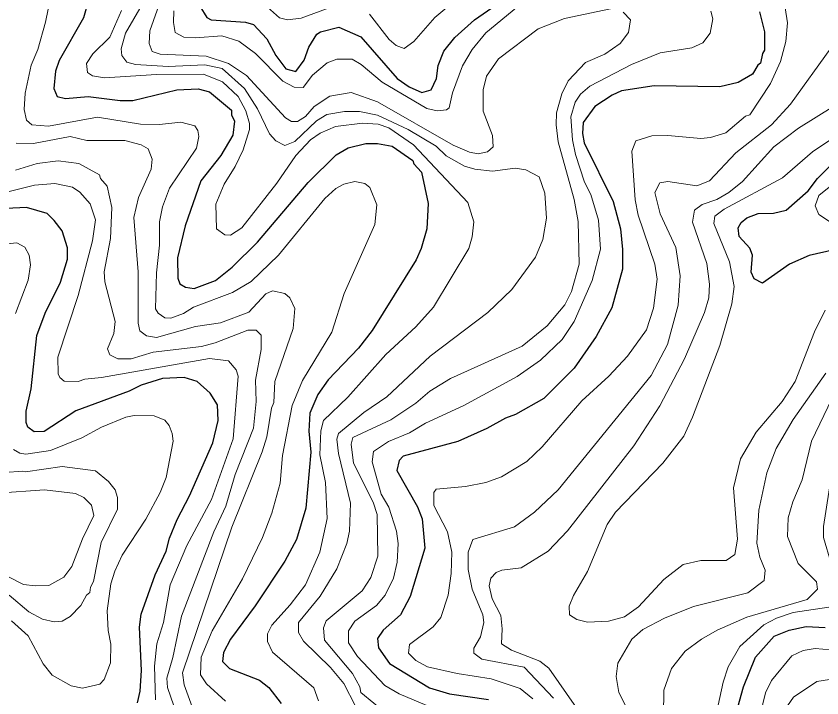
# Model space of a CAD drawing. Extents: x 673.3 to 698.5, y 6984.3 to 7012.3.
# Drawn here: x 678.462 to 679.747, y 7009.592 to 7010.678 of the extents above; entities that cross this region are included whole.
import ezdxf

# ---------------------------------------------------------------- set-up
doc = ezdxf.new("R2010")
doc.units = 0
doc.header["$LTSCALE"] = 0.032
doc.layers.add('1', color=7, linetype='Continuous', lineweight=25)
doc.layers.add('2', color=7, linetype='Continuous', lineweight=13)

msp = doc.modelspace()

# ---------------------------------------------------------------- linework, layer by layer
at = {"layer": '1'}
for points in [[(678.5854, 7010.7306), (678.5697, 7010.6759), (678.5309, 7010.6079), (678.5252, 7010.5907)], [(678.7553, 7010.6944), (678.7662, 7010.6762), (678.7733, 7010.6724), (678.8278, 7010.6687), (678.8409, 7010.6648), (678.8622, 7010.6421), (678.8762, 7010.6156), (678.8925, 7010.5946), (678.9082, 7010.5902), (678.9214, 7010.608), (678.929, 7010.6291), (678.9417, 7010.6495), (678.9473, 7010.6536), (678.9768, 7010.6606), (679.0117, 7010.6454), (679.0699, 7010.5792), (679.0886, 7010.5655), (679.1089, 7010.5569), (679.124, 7010.5609), (679.1323, 7010.579), (679.1353, 7010.5995), (679.1439, 7010.6226), (679.1615, 7010.6445), (679.1927, 7010.6723), (679.2431, 7010.7074)], [(679.647, 7010.6854), (679.6551, 7010.6531), (679.6551, 7010.6239), (679.6517, 7010.6188), (679.6485, 7010.6032), (679.6443, 7010.6002), (679.6361, 7010.5859), (679.6131, 7010.5724), (679.5838, 7010.5658), (679.4792, 7010.5674), (679.4274, 7010.5592), (679.4123, 7010.5525), (679.3845, 7010.5345), (679.3662, 7010.5088), (679.3653, 7010.4912)], [(678.5252, 7010.5907), (678.5228, 7010.5629), (678.528, 7010.5504), (678.5414, 7010.547), (678.5772, 7010.5501), (678.6283, 7010.5438), (678.6483, 7010.5437), (678.7186, 7010.5608), (678.7528, 7010.5624), (678.7707, 7010.5575), (678.8057, 7010.5287), (678.8058, 7010.5213), (678.8106, 7010.5111), (678.8079, 7010.4885), (678.7888, 7010.456), (678.7567, 7010.4161), (678.7318, 7010.3443), (678.7195, 7010.2931), (678.7202, 7010.2607), (678.7232, 7010.2518), (678.7322, 7010.2466), (678.746, 7010.2441), (678.7802, 7010.2569), (678.8069, 7010.2783), (678.847, 7010.3179), (678.9277, 7010.4132), (678.9725, 7010.4571), (678.9914, 7010.4682), (679.0196, 7010.4752), (679.0381, 7010.4752), (679.0618, 7010.4713), (679.0947, 7010.4484), (679.0961, 7010.4431), (679.1085, 7010.4299), (679.1193, 7010.3795), (679.1168, 7010.3396), (679.108, 7010.3078), (679.0999, 7010.2899), (679.0298, 7010.1775), (679.0083, 7010.1493), (678.9599, 7010.0985), (678.9435, 7010.0755), (678.9303, 7010.0458), (678.9288, 7010.0169), (678.932, 7009.9834), (678.9243, 7009.8941), (678.9092, 7009.844), (678.8906, 7009.8094), (678.8436, 7009.7385), (678.8043, 7009.6856), (678.7928, 7009.6641), (678.7912, 7009.6499), (678.8023, 7009.6387), (678.8501, 7009.6202), (678.8654, 7009.6085), (678.8851, 7009.5826)], [(679.3653, 7010.4912), (679.3675, 7010.4766), (679.4139, 7010.3831), (679.4254, 7010.3391), (679.4287, 7010.3066), (679.4287, 7010.2749), (679.4117, 7010.2133), (679.3868, 7010.168), (679.3516, 7010.1172), (679.3036, 7010.0691), (679.2584, 7010.0432), (679.2425, 7010.0376), (679.2125, 7010.0211), (679.1662, 7010.0002), (679.0791, 7009.977), (679.0729, 7009.9703), (679.0693, 7009.9543), (679.1022, 7009.8962), (679.1096, 7009.8773), (679.1136, 7009.8303), (679.0905, 7009.7531), (679.0751, 7009.7242), (679.0475, 7009.6998), (679.0381, 7009.6864), (679.0399, 7009.6713), (679.0574, 7009.6463), (679.1213, 7009.6077), (679.1532, 7009.5983), (679.2151, 7009.5893)], [(679.766, 7010.3059), (679.7262, 7010.2967), (679.695, 7010.283), (679.6517, 7010.253), (679.6385, 7010.2599), (679.6341, 7010.2701), (679.636, 7010.2972), (679.6315, 7010.3083), (679.6145, 7010.3273), (679.613, 7010.3411), (679.6178, 7010.3497), (679.6271, 7010.357), (679.6449, 7010.3637), (679.6695, 7010.3645), (679.6896, 7010.3689), (679.7245, 7010.3997), (679.7394, 7010.4194), (679.7602, 7010.4401)], [(678.6559, 7009.5837), (678.6601, 7009.6025), (678.6624, 7009.6352), (678.6593, 7009.7043), (678.6615, 7009.7251), (678.6838, 7009.7878), (678.7018, 7009.8257), (678.7069, 7009.8462), (678.7189, 7009.8763), (678.7385, 7009.914), (678.7757, 7009.9983), (678.7845, 7010.0336), (678.7836, 7010.0591), (678.7717, 7010.0776), (678.7508, 7010.0962), (678.73, 7010.1023), (678.6958, 7010.1006), (678.6619, 7010.0902), (678.6424, 7010.0806), (678.5577, 7010.0495), (678.5072, 7010.0162), (678.491, 7010.016), (678.4809, 7010.0233), (678.4785, 7010.0307), (678.4785, 7010.0485), (678.4867, 7010.0841), (678.4955, 7010.1694), (678.5085, 7010.2049), (678.5332, 7010.2541), (678.5443, 7010.2912), (678.5443, 7010.3091), (678.5356, 7010.3362), (678.5233, 7010.3529), (678.5117, 7010.3637), (678.4792, 7010.3735), (678.3813, 7010.3687)], [(679.6049, 7009.5482), (679.6214, 7009.6092), (679.641, 7009.6566), (679.6707, 7009.6902), (679.6944, 7009.6999), (679.7216, 7009.7057), (679.7517, 7009.7042)]]:
    msp.add_lwpolyline(points, dxfattribs=at)
at = {"layer": '2'}
for points in [[(678.5304, 7010.773), (678.5093, 7010.6688), (678.497, 7010.6252), (678.4864, 7010.6001), (678.4768, 7010.5554), (678.4752, 7010.5296), (678.4792, 7010.5128), (678.4873, 7010.5053), (678.5141, 7010.503), (678.5923, 7010.5176), (678.6605, 7010.5063), (678.6912, 7010.5055), (678.7251, 7010.5094), (678.7472, 7010.5034), (678.7519, 7010.4962), (678.7536, 7010.4864), (678.7499, 7010.4678)], [(679.4095, 7010.6902), (679.3362, 7010.6748), (679.2942, 7010.6581), (679.231, 7010.6101), (679.212, 7010.5828), (679.2065, 7010.5607), (679.2065, 7010.5271), (679.2218, 7010.4883), (679.2227, 7010.4699), (679.2138, 7010.4619), (679.1986, 7010.459), (679.1849, 7010.4613), (679.1587, 7010.4727), (679.0381, 7010.5419), (678.9962, 7010.5567), (678.9625, 7010.5508), (678.9375, 7010.5345), (678.9235, 7010.5185), (678.9109, 7010.5104), (678.9013, 7010.5103), (678.8915, 7010.5162), (678.8298, 7010.5839), (678.8008, 7010.6031), (678.7651, 7010.6146), (678.6919, 7010.6175), (678.6792, 7010.6222), (678.6747, 7010.6346), (678.6753, 7010.6547), (678.6959, 7010.7121)], [(679.0256, 7010.6813), (679.0571, 7010.6409), (679.0681, 7010.6318), (679.0807, 7010.6268), (679.0961, 7010.6377), (679.1297, 7010.6761), (679.1673, 7010.7081)], [(678.9442, 7009.587), (678.9367, 7009.6079), (678.8711, 7009.6648), (678.8628, 7009.6816), (678.8631, 7009.694), (678.8699, 7009.7079), (678.8994, 7009.7398), (678.9238, 7009.7717), (678.9466, 7009.8238), (678.9581, 7009.8775), (678.9555, 7009.9348), (678.9466, 7009.979), (678.9483, 7010.0176), (678.9524, 7010.0341), (678.9911, 7010.071), (679.0518, 7010.1389), (679.0997, 7010.1829), (679.1274, 7010.2147), (679.184, 7010.3082), (679.1893, 7010.3267), (679.1917, 7010.3506), (679.1821, 7010.3814), (679.0959, 7010.4734), (679.0565, 7010.5005), (679.0395, 7010.5062), (679.0144, 7010.5078), (678.9714, 7010.5022), (678.9472, 7010.4918), (678.9315, 7010.4813), (678.9084, 7010.4565), (678.8778, 7010.4124), (678.822, 7010.3411), (678.8043, 7010.3295), (678.7952, 7010.33), (678.782, 7010.3394), (678.7805, 7010.3789), (678.7939, 7010.4108), (678.8116, 7010.4385), (678.8244, 7010.4655), (678.8342, 7010.4978), (678.8342, 7010.5075), (678.8285, 7010.5275), (678.8162, 7010.5502), (678.7916, 7010.5735), (678.761, 7010.586), (678.6862, 7010.5851), (678.6033, 7010.5799), (678.5844, 7010.5833), (678.5761, 7010.5887), (678.5745, 7010.6028), (678.5847, 7010.6182), (678.6119, 7010.645), (678.6303, 7010.6876)], [(678.6632, 7010.6969), (678.6369, 7010.6514), (678.63, 7010.6261), (678.631, 7010.6157), (678.6389, 7010.6048), (678.6529, 7010.6015), (678.7046, 7010.5983), (678.7633, 7010.6006), (678.7906, 7010.5948), (678.8263, 7010.5632), (678.8472, 7010.5306), (678.8665, 7010.4909), (678.8766, 7010.4795), (678.8909, 7010.4722), (678.9067, 7010.4788), (678.9414, 7010.5113), (678.9577, 7010.5215), (678.986, 7010.5266), (679.0099, 7010.5266), (679.0385, 7010.5204), (679.0874, 7010.4977), (679.1318, 7010.471), (679.1477, 7010.4558), (679.1769, 7010.4392), (679.1937, 7010.4343), (679.2216, 7010.4314), (679.2577, 7010.4361), (679.2746, 7010.4335), (679.296, 7010.422), (679.3048, 7010.3962), (679.3076, 7010.3562), (679.3018, 7010.3225), (679.2902, 7010.2943), (679.2526, 7010.2429), (679.214, 7010.2059), (679.1223, 7010.1362), (679.0533, 7010.0715), (679.0166, 7010.0465), (678.9763, 7010.0134), (678.9735, 7010.0041), (678.9761, 7009.9811), (678.9955, 7009.9019), (678.9938, 7009.8577), (678.9895, 7009.8379), (678.9735, 7009.7977), (678.9468, 7009.754), (678.9125, 7009.7117), (678.9124, 7009.6959), (678.9206, 7009.6819), (678.9634, 7009.64), (678.9847, 7009.6145), (679.0034, 7009.5785)], [(678.7137, 7010.6867), (678.713, 7010.668), (678.7161, 7010.6522), (678.7297, 7010.645), (678.7483, 7010.6438), (678.7903, 7010.6471), (678.8173, 7010.6385), (678.8437, 7010.619), (678.8873, 7010.5748), (678.9056, 7010.5651), (678.92, 7010.5644), (678.935, 7010.5842), (678.9579, 7010.6041), (678.9734, 7010.6097), (678.9981, 7010.6097), (679.0126, 7010.6015), (679.046, 7010.5731), (679.117, 7010.5309), (679.1335, 7010.5273), (679.1481, 7010.5289), (679.1527, 7010.5324), (679.1581, 7010.5561), (679.174, 7010.5993), (679.1894, 7010.6251), (679.2111, 7010.6518), (679.2621, 7010.6939)], [(678.8581, 7010.697), (678.8824, 7010.6757), (678.8949, 7010.6727), (678.9167, 7010.675), (678.967, 7010.6937)], [(679.5696, 7010.6862), (679.5728, 7010.674), (679.5683, 7010.651), (679.5566, 7010.6359), (679.5394, 7010.6276), (679.4889, 7010.6199), (679.4432, 7010.6013), (679.3769, 7010.5666), (679.3621, 7010.5542), (679.3536, 7010.5415), (679.3465, 7010.5179), (679.349, 7010.4812), (679.3538, 7010.4576), (679.3684, 7010.4137), (679.3781, 7010.3941), (679.3904, 7010.3531), (679.3937, 7010.3072), (679.3807, 7010.2571), (679.3518, 7010.1919), (679.3328, 7010.1628), (679.2982, 7010.1298), (679.2608, 7010.1038), (679.1758, 7010.0576), (679.1151, 7010.0294), (679.0893, 7010.0144), (679.0561, 7010.0006), (679.0322, 7009.9843), (679.0298, 7009.9679), (679.0444, 7009.9167), (679.0564, 7009.8957), (679.0688, 7009.8577), (679.0713, 7009.8379), (679.0697, 7009.8081), (679.0637, 7009.7824), (679.0508, 7009.7554), (679.0369, 7009.7391), (679.0022, 7009.714), (678.9923, 7009.6988), (678.9923, 7009.6797), (679.0066, 7009.6576), (679.0501, 7009.6114), (679.0731, 7009.5984), (679.1272, 7009.5755)], [(679.6882, 7010.6914), (679.6918, 7010.6679), (679.6893, 7010.6381), (679.6804, 7010.6059), (679.6646, 7010.5708), (679.6315, 7010.5211), (679.6249, 7010.519), (679.5935, 7010.4926), (679.5691, 7010.4851), (679.5535, 7010.4835), (679.501, 7010.4882), (679.4757, 7010.4874), (679.4498, 7010.4796), (679.4435, 7010.4629), (679.4492, 7010.3854), (679.454, 7010.3613), (679.4801, 7010.2828), (679.4841, 7010.2592), (679.4784, 7010.2127), (679.467, 7010.1783), (679.4366, 7010.1363), (679.407, 7010.1043), (679.364, 7010.0651), (679.3006, 7009.9921), (679.2763, 7009.9687), (679.2358, 7009.9439), (679.2111, 7009.9348), (679.1785, 7009.9289), (679.1318, 7009.9245), (679.1284, 7009.9193), (679.1283, 7009.8983), (679.1501, 7009.8566), (679.1567, 7009.8238), (679.156, 7009.79), (679.1511, 7009.7557), (679.1395, 7009.7197), (679.1273, 7009.7049), (679.0891, 7009.6769), (679.0877, 7009.6632), (679.0992, 7009.6511), (679.1179, 7009.6413), (679.1653, 7009.6304), (679.2193, 7009.622)], [(679.0738, 7009.5491), (679.0119, 7009.6001), (679.0101, 7009.6093), (678.9983, 7009.6305), (678.954, 7009.684), (678.9524, 7009.7032), (678.9564, 7009.7144), (679.0139, 7009.7624), (679.0275, 7009.7836), (679.0387, 7009.8175), (679.0378, 7009.8839), (679.0312, 7009.9039), (679.0003, 7009.9658), (678.9963, 7009.9961), (678.9988, 7010.0067), (679.0596, 7010.0349), (679.0995, 7010.0614), (679.122, 7010.0804), (679.1549, 7010.1009), (679.2689, 7010.1526), (679.3087, 7010.185), (679.3367, 7010.218), (679.3473, 7010.2395), (679.3595, 7010.2831), (679.3579, 7010.3508), (679.3516, 7010.3863), (679.3262, 7010.4782), (679.3229, 7010.5051), (679.3237, 7010.5241), (679.3322, 7010.5545), (679.3424, 7010.5751), (679.3696, 7010.6047), (679.4008, 7010.6176), (679.4252, 7010.6345), (679.4386, 7010.6523), (679.4417, 7010.6723), (679.4299, 7010.6848)], [(679.3186, 7009.5911), (679.2721, 7009.6406), (679.2047, 7009.6533), (679.1918, 7009.6629), (679.1918, 7009.6711), (679.2026, 7009.6893), (679.208, 7009.7118), (679.2064, 7009.7241), (679.1894, 7009.7652), (679.183, 7009.7965), (679.1829, 7009.8242), (679.1904, 7009.8441), (679.2569, 7009.8645), (679.2885, 7009.8879), (679.3261, 7009.9231), (679.4745, 7010.1058), (679.5007, 7010.1551), (679.5175, 7010.2176), (679.5207, 7010.2642), (679.5138, 7010.3096), (679.4889, 7010.3632), (679.4802, 7010.3974), (679.4884, 7010.4125), (679.5008, 7010.415), (679.5473, 7010.4077), (679.5672, 7010.416), (679.6095, 7010.4606), (679.666, 7010.5049), (679.6964, 7010.5378), (679.7607, 7010.6272)], [(679.7654, 7010.5351), (679.7092, 7010.4999), (679.6698, 7010.4703), (679.62, 7010.415), (679.5984, 7010.3972), (679.5792, 7010.3859), (679.5559, 7010.3783), (679.5438, 7010.3691), (679.5404, 7010.3502), (679.5633, 7010.284), (679.5672, 7010.2512), (679.5663, 7010.2293), (679.5597, 7010.2062), (679.5274, 7010.1319), (679.4883, 7010.0573), (679.4468, 7009.9934), (679.3414, 7009.8578), (679.3101, 7009.8257), (679.2672, 7009.7993), (679.2363, 7009.7952), (679.2273, 7009.7914), (679.2189, 7009.7824), (679.2162, 7009.7705), (679.2209, 7009.7494), (679.235, 7009.7229), (679.2373, 7009.7016), (679.236, 7009.6779), (679.2517, 7009.6679), (679.2968, 7009.6503), (679.3115, 7009.6389), (679.3556, 7009.576)], [(679.7519, 7010.2096), (679.7347, 7010.175), (679.7039, 7010.096), (679.683, 7010.0643), (679.6416, 7010.0154), (679.6171, 7009.9726), (679.6055, 7009.9267), (679.612, 7009.8445), (679.6079, 7009.8201), (679.5939, 7009.8106), (679.5536, 7009.8107), (679.5256, 7009.8046), (679.4947, 7009.7804), (679.4545, 7009.7371), (679.4318, 7009.7211), (679.4065, 7009.7139), (679.3731, 7009.7122), (679.3561, 7009.7168), (679.3444, 7009.7241), (679.3439, 7009.7381), (679.3505, 7009.7551), (679.3728, 7009.7934), (679.4045, 7009.868), (679.4175, 7009.8876), (679.4929, 7009.966), (679.5263, 7010.0087), (679.5404, 7010.0391), (679.5839, 7010.1534), (679.6031, 7010.2198), (679.607, 7010.2472), (679.5994, 7010.2865), (679.5746, 7010.3479), (679.5761, 7010.3593), (679.5907, 7010.3706), (679.6837, 7010.4205), (679.7317, 7010.4622), (679.777, 7010.4926)], [(678.7544, 7009.5469), (678.7304, 7009.6126), (678.7276, 7009.6316), (678.8061, 7009.8639), (678.8547, 7009.9837), (678.8619, 7010.0079), (678.8692, 7010.0535), (678.8733, 7010.0627), (678.875, 7010.0961), (678.9042, 7010.1805), (678.9068, 7010.2124), (678.8986, 7010.2293), (678.8905, 7010.2365), (678.8711, 7010.2407), (678.8602, 7010.2357), (678.8331, 7010.2064), (678.788, 7010.1893), (678.7482, 7010.1838), (678.6863, 7010.1659), (678.6702, 7010.1689), (678.6594, 7010.1766), (678.6568, 7010.1892), (678.6567, 7010.2706), (678.6503, 7010.3574), (678.6577, 7010.3892), (678.6779, 7010.4345), (678.6795, 7010.4505), (678.6729, 7010.4671), (678.6619, 7010.4735), (678.6358, 7010.4801), (678.5753, 7010.4802), (678.5487, 7010.4867), (678.4899, 7010.4753), (678.4624, 7010.476)], [(678.7499, 7010.4678), (678.7068, 7010.4043), (678.6959, 7010.3746), (678.691, 7010.3504), (678.6909, 7010.3134), (678.6861, 7010.2694), (678.6844, 7010.2118), (678.6888, 7010.2047), (678.6992, 7010.1976), (678.7091, 7010.1969), (678.7291, 7010.2044), (678.745, 7010.2147), (678.8073, 7010.2378), (678.8368, 7010.2552), (678.8804, 7010.2975), (678.9544, 7010.3878), (678.9718, 7010.4036), (678.9848, 7010.4105), (679.002, 7010.415), (679.0183, 7010.4117), (679.0264, 7010.4051), (679.0372, 7010.3777), (679.0343, 7010.346), (678.9851, 7010.2361), (678.9656, 7010.1745), (678.9191, 7010.0977), (678.9022, 7010.0577), (678.8871, 7009.9782), (678.883, 7009.9339), (678.8699, 7009.8861), (678.8552, 7009.8476), (678.823, 7009.7817), (678.7749, 7009.6987), (678.7575, 7009.6566), (678.7563, 7009.6283), (678.7661, 7009.6142), (678.7961, 7009.5865)], [(678.4617, 7010.4327), (678.4958, 7010.4435), (678.5297, 7010.4475), (678.5625, 7010.4434), (678.5955, 7010.4254), (678.5969, 7010.4194), (678.6078, 7010.4073), (678.615, 7010.3732), (678.6128, 7010.3242), (678.603, 7010.2707), (678.6037, 7010.2548), (678.6202, 7010.1917), (678.6182, 7010.1724), (678.6079, 7010.148), (678.6118, 7010.1383), (678.6245, 7010.1324), (678.6457, 7010.1323), (678.6811, 7010.143), (678.7581, 7010.152), (678.7798, 7010.1574), (678.8317, 7010.1781), (678.8452, 7010.1781), (678.8529, 7010.1698), (678.8529, 7010.1468), (678.8441, 7010.0984), (678.8448, 7010.0642), (678.8408, 7010.0215), (678.8116, 7009.9478), (678.7968, 7009.8974), (678.7774, 7009.8566), (678.7258, 7009.7222), (678.712, 7009.6561), (678.7024, 7009.6234), (678.7038, 7009.6081), (678.7138, 7009.5791)], [(678.6844, 7009.5887), (678.6828, 7009.6423), (678.6869, 7009.6781), (678.6972, 7009.7119), (678.7081, 7009.7719), (678.7346, 7009.8347), (678.7737, 7009.908), (678.8081, 7010.0046), (678.8162, 7010.1045), (678.813, 7010.1147), (678.8008, 7010.1291), (678.7708, 7010.1325), (678.5987, 7010.1023), (678.5718, 7010.0999), (678.5614, 7010.0958), (678.5388, 7010.0966), (678.5323, 7010.1022), (678.5297, 7010.1083), (678.5288, 7010.1346), (678.5615, 7010.2329), (678.5842, 7010.3203), (678.5891, 7010.3536), (678.5804, 7010.3794), (678.5638, 7010.3979), (678.5524, 7010.406), (678.5243, 7010.4116), (678.4916, 7010.4092), (678.4492, 7010.3982)], [(679.7579, 7010.406), (679.7416, 7010.3924), (679.7359, 7010.376), (679.7417, 7010.362), (679.7636, 7010.3481)], [(678.4614, 7010.2045), (678.4817, 7010.2573), (678.4856, 7010.282), (678.4833, 7010.2974), (678.4763, 7010.3102), (678.4634, 7010.3172), (678.4374, 7010.3142)], [(679.4215, 7009.647), (679.4435, 7009.6853), (679.4614, 7009.7008), (679.4955, 7009.7187), (679.5422, 7009.7372), (679.6285, 7009.7592), (679.6544, 7009.7791), (679.656, 7009.7954), (679.6477, 7009.8163), (679.643, 7009.8381), (679.6459, 7009.8911), (679.6588, 7009.9503), (679.6735, 7009.9893), (679.7007, 7010.0355), (679.753, 7010.1091)], [(679.7695, 7010.0826), (679.73, 7010.001), (679.7153, 7009.9391), (679.7002, 7009.9043), (679.6926, 7009.8788), (679.6918, 7009.849), (679.7087, 7009.8062), (679.738, 7009.7767), (679.7396, 7009.7648), (679.7232, 7009.7488), (679.6272, 7009.7202), (679.5799, 7009.6998), (679.5545, 7009.6855), (679.5287, 7009.6662), (679.5071, 7009.6386), (679.4947, 7009.6039), (679.494, 7009.5641)], [(678.455, 7009.7144), (678.4818, 7009.6908), (678.5054, 7009.646), (678.5198, 7009.6277), (678.5501, 7009.6108), (678.5681, 7009.6072), (678.5958, 7009.6134), (678.6029, 7009.6211), (678.6127, 7009.6477), (678.6136, 7009.6776), (678.6093, 7009.6993), (678.6078, 7009.7305), (678.6136, 7009.7736), (678.6196, 7009.7938), (678.6316, 7009.8192), (678.6693, 7009.8765), (678.6921, 7009.9191), (678.7016, 7009.943), (678.7129, 7010.0007), (678.7113, 7010.0133), (678.7062, 7010.0259), (678.6993, 7010.0342), (678.6822, 7010.0413), (678.6505, 7010.0421), (678.6372, 7010.0394), (678.5987, 7010.0235), (678.5674, 7010.0063), (678.5172, 7009.986), (678.478, 7009.9801), (678.4682, 7009.9816), (678.4583, 7009.9874)], [(678.4513, 7009.7555), (678.4827, 7009.7289), (678.5046, 7009.7172), (678.523, 7009.7131), (678.5359, 7009.7139), (678.5486, 7009.7214), (678.5656, 7009.7388), (678.5748, 7009.7556), (678.5801, 7009.7598), (678.581, 7009.7684), (678.5859, 7009.7771), (678.5979, 7009.8394), (678.6241, 7009.8923), (678.6242, 7009.9111), (678.6202, 7009.9232), (678.6099, 7009.9365), (678.5889, 7009.9534), (678.536, 7009.9605), (678.4776, 7009.9518), (678.4727, 7009.9533), (678.4444, 7009.9509)], [(679.5746, 7009.5485), (679.5891, 7009.6166), (679.5972, 7009.6411), (679.6159, 7009.6737), (679.654, 7009.7081), (679.6742, 7009.7188), (679.7007, 7009.7276), (679.7681, 7009.7377), (679.7753, 7009.7412), (679.7887, 7009.7565), (679.7891, 7009.7696), (679.7757, 7009.7902), (679.7611, 7009.8062), (679.749, 7009.8476), (679.7489, 7009.8648), (679.7626, 7009.9502)], [(678.4483, 7009.7857), (678.4743, 7009.7725), (678.4928, 7009.7701), (678.5148, 7009.7709), (678.5385, 7009.7839), (678.5512, 7009.8013), (678.5681, 7009.8452), (678.5865, 7009.8822), (678.5826, 7009.8987), (678.5702, 7009.9109), (678.5572, 7009.9174), (678.5075, 7009.9231), (678.4323, 7009.9182)], [(679.6446, 7009.5491), (679.6565, 7009.6), (679.6663, 7009.6194), (679.6989, 7009.659), (679.7168, 7009.6674), (679.736, 7009.6706), (679.7604, 7009.6681)], [(679.4571, 7009.5341), (679.4232, 7009.6003), (679.4185, 7009.6256), (679.4215, 7009.647)], [(679.2193, 7009.622), (679.2655, 7009.6068), (679.2859, 7009.5903)], [(679.7819, 7009.625), (679.7383, 7009.6177), (679.7011, 7009.5927), (679.6773, 7009.5586)]]:
    msp.add_lwpolyline(points, dxfattribs=at)

doc.saveas('drawing.dxf')
